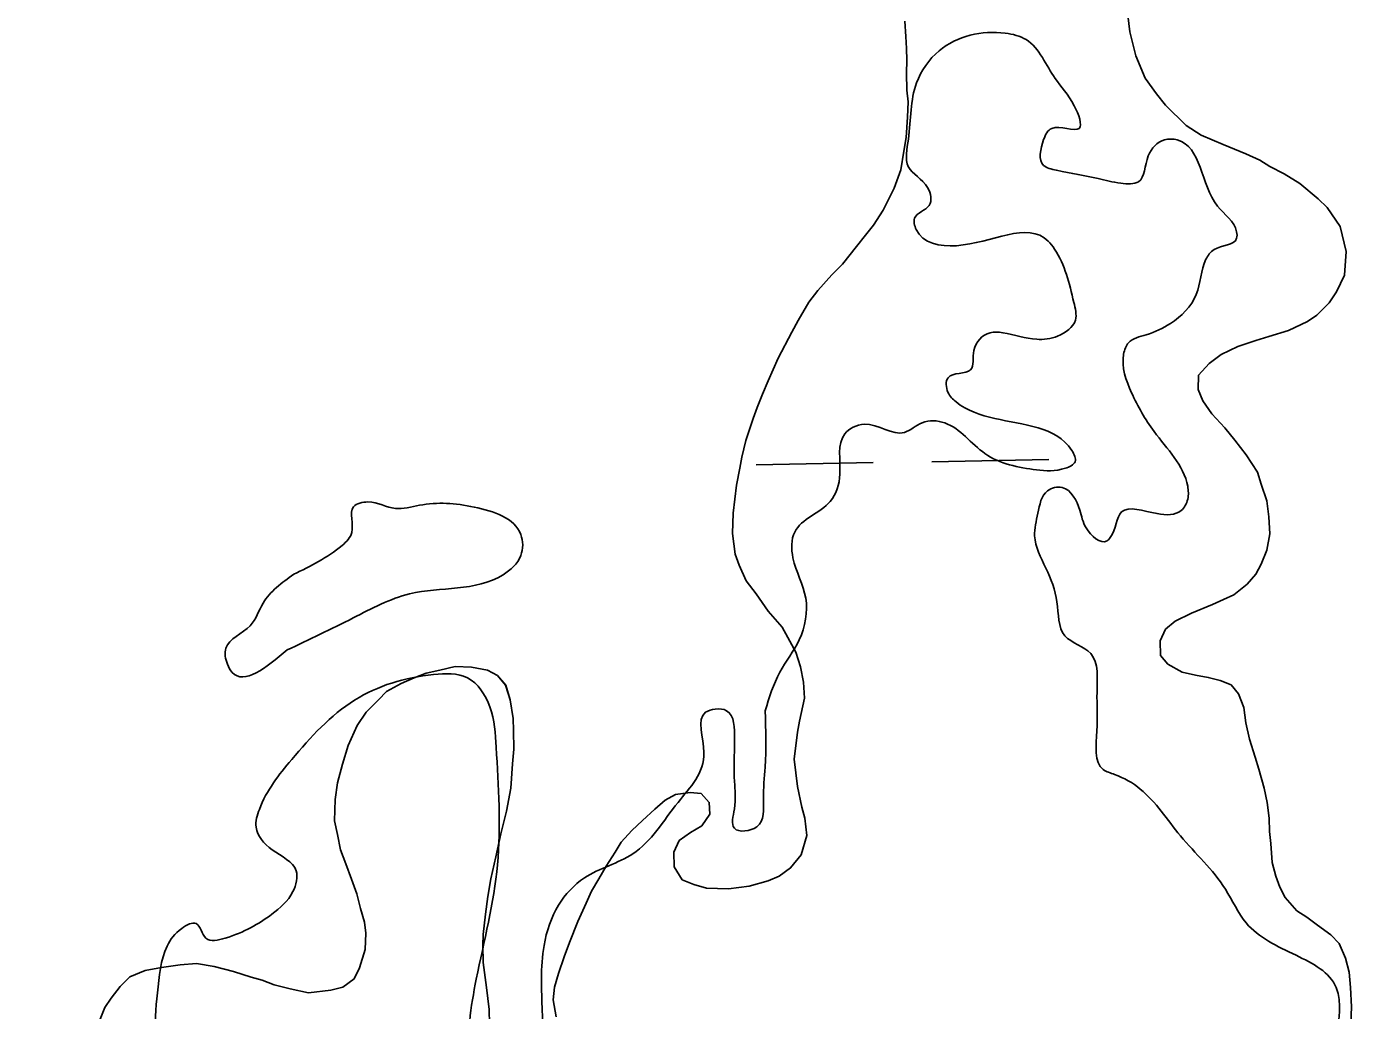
# Model space of a CAD drawing. Extents: x 3887375 to 3925618, y 296674 to 322633.
# Drawn here: x 3901242.6 to 3901604.9, y 317716 to 317985 of the extents above; entities that cross this region are included whole.
import ezdxf

# ---------------------------------------------------------------- set-up
doc = ezdxf.new("R2010")
doc.units = 0
for name, color, linetype in [('V-RIVR-EDGE', 7, 'Continuous'), ('V-TOPO-SHOR', 7, 'Continuous'), ('V-WETL-SWMP', 7, 'Continuous')]:
    doc.layers.add(name, color=color, linetype=linetype)

msp = doc.modelspace()

# ---------------------------------------------------------------- linework, layer by layer
at = {"layer": 'V-RIVR-EDGE'}
for points in [[(3901444.6, 317797.93), (3901448.59, 317808.48), (3901453.89, 317817.28), (3901455.68, 317828.72), (3901452.19, 317839.74), (3901452.65, 317846.78), (3901462.35, 317855.12), (3901465.01, 317862.6), (3901466.36, 317873.6), (3901471.65, 317876.23), (3901482.66, 317874), (3901487.51, 317876.63), (3901493.67, 317876.62), (3901504.66, 317868.23), (3901518.74, 317863.79), (3901526.66, 317864.21), (3901529.31, 317865.96), (3901528.44, 317869.05), (3901519.2, 317875.24), (3901496.77, 317882.34), (3901494.57, 317884.98), (3901494.58, 317888.95), (3901500.75, 317891.13), (3901501.64, 317896.41), (3901506.06, 317901.25), (3901509.58, 317901.24), (3901518.82, 317899.45), (3901524.55, 317900.32), (3901529.4, 317904.71), (3901528.98, 317909.56), (3901523.73, 317924.1), (3901521.97, 317926.3), (3901496.87, 317925.05), (3901485.87, 317929.48), (3901485.44, 317932.56), (3901489.41, 317936.07), (3901488.99, 317940.92), (3901483.72, 317946.65), (3901483.73, 317954.14), (3901485.97, 317969.54), (3901492.16, 317978.33), (3901510.22, 317983.13), (3901515.94, 317981.36), (3901523.84, 317970.77), (3901529.11, 317963.27), (3901530.41, 317957.11), (3901522.93, 317957.12), (3901520.72, 317954.05), (3901520.7, 317947), (3901524.22, 317945.67), (3901535.66, 317943.44)], [(3901535.66, 317943.44), (3901541.83, 317942.11), (3901546.67, 317942.53), (3901549.33, 317949.57), (3901553.74, 317953.97), (3901557.27, 317953.96), (3901568.23, 317935.88), (3901573.49, 317928.82), (3901573.49, 317927.06), (3901567.32, 317923.99), (3901565.11, 317921.35), (3901562.44, 317911.67), (3901555.38, 317903.77), (3901548.77, 317900.7), (3901543.92, 317898.51), (3901542.59, 317895.43), (3901544.77, 317884.86), (3901550.9, 317874.28), (3901560.11, 317859.28), (3901560.11, 317855.76), (3901558.34, 317852.68), (3901551.73, 317851.82), (3901542.04, 317852.28), (3901538.94, 317845.25), (3901538.06, 317844.37), (3901532.35, 317847.9), (3901530.6, 317852.75), (3901525.77, 317858.93), (3901521.8, 317858.06), (3901519.15, 317851.9), (3901518.25, 317845.74), (3901521.31, 317836.92), (3901524.37, 317827.67), (3901526.55, 317818.42), (3901533.58, 317813.56), (3901535.32, 317802.98), (3901535.29, 317792.42), (3901537.03, 317781.85), (3901540.1, 317780.52), (3901547.14, 317776.54), (3901558.12, 317763.74), (3901570.41, 317749.18), (3901576.11, 317739.92), (3901589.74, 317731.08), (3901600.72, 317722.25), (3901601.59, 317717.84), (3901600.69, 317709.04), (3901599.35, 317701.99), (3901600.21, 317693.19), (3901604.12, 317672.92), (3901602.79, 317668.08), (3901600.15, 317666.77), (3901572.86, 317670.36), (3901571.98, 317671.24), (3901571.55, 317676.97), (3901570.68, 317682.25), (3901566.73, 317684.9), (3901558.82, 317690.65), (3901550.45, 317692.43), (3901545.61, 317692.44), (3901542.52, 317688.93), (3901540.31, 317684.97), (3901536.78, 317684.1), (3901527.53, 317681.92), (3901513.45, 317685.04), (3901509.04, 317683.28), (3901508.15, 317679.76), (3901515.62, 317672.7), (3901520, 317663.88), (3901518.23, 317659.93), (3901513.37, 317653.33), (3901512.47, 317644.09), (3901507.15, 317630.45), (3901500.99, 317631.35), (3901486.49, 317642.39), (3901475.92, 317642.86), (3901460.51, 317642.46), (3901455.67, 317645.99), (3901446.89, 317654.38), (3901447.79, 317661.86), (3901450.43, 317663.18), (3901453.95, 317662.73), (3901465.38, 317653.01), (3901467.14, 317654.77), (3901463.66, 317672.39), (3901458.86, 317687.81), (3901455.34, 317687.82), (3901450.92, 317683.87), (3901442.12, 317686.09), (3901435.51, 317684.35), (3901429.36, 317688.77), (3901423.65, 317695.38), (3901414.85, 317697.61), (3901393.27, 317693.7), (3901386.23, 317695.04), (3901384.48, 317700.32), (3901383.63, 317715.74), (3901384.12, 317733.79), (3901388.11, 317744.79), (3901395.17, 317752.25), (3901408.4, 317758.83), (3901420.76, 317772.89), (3901427.84, 317786.52), (3901428.31, 317797.53), (3901430.95, 317798.4), (3901434.03, 317797.95), (3901436.22, 317790.02), (3901436.19, 317778.57), (3901436.17, 317771.09), (3901436.16, 317765.8), (3901442.32, 317766.23), (3901444.1, 317773.71), (3901444.56, 317782.51), (3901444.6, 317797.93)], [(3901315.68, 317835.23), (3901328.91, 317843.12), (3901331.56, 317846.64), (3901332.02, 317853.68), (3901335.98, 317854.99), (3901343.47, 317853.21), (3901350.07, 317854.08), (3901365.04, 317853.6), (3901377.79, 317846.08), (3901377.78, 317840.36), (3901372.92, 317835.09), (3901347.37, 317829.87), (3901331.94, 317823.3), (3901313.87, 317814.54)], [(3901313.87, 317814.54), (3901298.88, 317808.41), (3901297.57, 317810.62), (3901297.14, 317815.02), (3901303.76, 317821.17), (3901307.3, 317827.33), (3901315.68, 317835.23)], [(3901279.92, 317441.68), (3901280.88, 317470.3), (3901281.84, 317503.76), (3901280.97, 317509.93), (3901277.9, 317514.78), (3901269.99, 317517.88), (3901262.05, 317514.38), (3901253.69, 317515.28), (3901244.45, 317517.94), (3901243.13, 317520.59), (3901244.47, 317528.07), (3901246.25, 317536.43), (3901251.99, 317539.5), (3901264.75, 317537.27), (3901277.53, 317540.32), (3901286.35, 317546.46), (3901291.23, 317562.3), (3901292.14, 317572.42), (3901291.28, 317582.99), (3901284.7, 317590.93), (3901279.45, 317604.16), (3901277.72, 317617.81), (3901277.31, 317629.7), (3901276.89, 317637.63), (3901272.95, 317647.32), (3901271.65, 317655.25), (3901272.54, 317662.73), (3901276.08, 317666.69), (3901280.49, 317671.52), (3901278.79, 317695.3), (3901278.41, 317720.84), (3901281.09, 317733.6), (3901285.06, 317738.44), (3901289.03, 317739.75), (3901291.66, 317735.78), (3901296.94, 317735.77), (3901309.73, 317742.34), (3901315.47, 317748.49), (3901316.36, 317754.21), (3901309.77, 317759.95), (3901305.38, 317766.13), (3901306.28, 317770.97), (3901315.12, 317784.6), (3901332.33, 317800.84), (3901353.92, 317807.84), (3901363.17, 317806.93), (3901369.31, 317798.99), (3901371.04, 317787.98), (3901371.4, 317755.84), (3901365.6, 317724.59), (3901363.81, 317713.14), (3901364.22, 317701.26), (3901373.41, 317675.25), (3901373.82, 317662.92), (3901372.89, 317643.11), (3901368.43, 317621.99), (3901363.99, 317604.39), (3901366.08, 317561.67)]]:
    msp.add_spline(points, degree=3, dxfattribs=at)
at = {"layer": 'V-TOPO-SHOR'}
for points in [[(3901482.52, 317950.87), (3901483.11, 317954.57), (3901483.52, 317960.14), (3901483.66, 317964.32), (3901483.3, 317967.58), (3901483.21, 317972.24), (3901483.33, 317975.72), (3901483.2, 317978.98), (3901483.07, 317982.24), (3901482.75, 317986.44)], [(3901387.42, 317714.25), (3901386.64, 317718.93), (3901386.99, 317722.41), (3901388.04, 317726.09), (3901389.58, 317730.69), (3901391.11, 317734.59), (3901393.38, 317740.33), (3901395.64, 317745.37), (3901397.14, 317748.58), (3901399.11, 317752), (3901401.08, 317755.43), (3901403.53, 317759.3), (3901405.25, 317762.03), (3901408.14, 317765.2), (3901411.02, 317767.89), (3901414.38, 317771.04), (3901417.24, 317773.5), (3901420.08, 317775.04), (3901424.06, 317775.61), (3901427.07, 317775.28), (3901429.31, 317772.88), (3901429.44, 317769.62), (3901427.25, 317766.44), (3901424.17, 317764.67), (3901421.07, 317762.45), (3901419.57, 317759.24), (3901419.68, 317755.29), (3901421.89, 317751.73), (3901425.1, 317750.46), (3901428.55, 317749.42), (3901434.59, 317749.22), (3901440.2, 317749.97), (3901445.36, 317751.43), (3901448.42, 317752.73), (3901451.52, 317754.95), (3901454.43, 317758.58), (3901455.99, 317763.87), (3901455.45, 317768.54), (3901454.61, 317771.59), (3901453.4, 317777.21), (3901452.48, 317784.68), (3901453.42, 317792.09), (3901453.98, 317795.09), (3901455.35, 317801.33), (3901455.03, 317805.76), (3901454.23, 317809.97), (3901452.97, 317813.96), (3901450.77, 317817.98), (3901449.24, 317820.82), (3901445.43, 317825.13), (3901442.09, 317829.89), (3901439.42, 317833.47), (3901437.46, 317837.71), (3901436.4, 317840.77), (3901435.65, 317846.37), (3901435.83, 317851.95), (3901436.78, 317859.59), (3901437.63, 317864.21), (3901438.19, 317867.22), (3901439.27, 317871.83), (3901440.29, 317874.82), (3901441.32, 317877.81), (3901442.35, 317880.8), (3901443.86, 317884.47), (3901445.38, 317888.14), (3901448.14, 317894.33), (3901451.85, 317901.41), (3901453.59, 317904.61), (3901456.54, 317909.63), (3901458.97, 317912.81), (3901462.83, 317917.1), (3901465.71, 317920.03), (3901469.58, 317924.79), (3901472.01, 317927.96), (3901474.19, 317930.68), (3901476.88, 317934.78), (3901479.87, 317940.73), (3901481.66, 317945.78), (3901482.52, 317950.87)], [(3901262.54, 317713.19), (3901264.05, 317716.86), (3901265.76, 317719.36), (3901268.19, 317722.54), (3901270.83, 317725.24), (3901275.07, 317726.97), (3901279.52, 317727.75), (3901284.66, 317728.52), (3901289.08, 317728.84), (3901293.94, 317727.98), (3901299.24, 317726.65), (3901304.08, 317725.1), (3901307.07, 317724.3), (3901310.29, 317723.03), (3901314.67, 317721.96), (3901319.75, 317720.87), (3901325.81, 317721.6), (3901329.1, 317722.42), (3901332.19, 317724.65), (3901333.68, 317727.62), (3901335.24, 317732.69), (3901335.39, 317737.1), (3901335.02, 317740.13), (3901333.98, 317743.89), (3901332.95, 317747.87), (3901331.45, 317751.87), (3901329.96, 317756.11), (3901328.45, 317759.88), (3901327.66, 317764.09), (3901326.85, 317767.83), (3901327.04, 317773.64), (3901327.66, 317778.27), (3901328.98, 317783.34), (3901330.54, 317788.41), (3901333.05, 317793.9), (3901335.49, 317797.54), (3901338.85, 317800.92), (3901341.02, 317803.18), (3901345.04, 317805.37), (3901348.58, 317806.89), (3901351.88, 317808.17), (3901355.62, 317808.98), (3901359.84, 317810.01), (3901364.25, 317809.86)], [(3901364.25, 317809.86), (3901368.64, 317809.02), (3901371.39, 317807.54), (3901373.63, 317804.91), (3901374.89, 317800.92), (3901375.65, 317795.78), (3901375.78, 317792.52), (3901375.85, 317787.4), (3901375.49, 317783.46), (3901375.04, 317776.73), (3901373.9, 317770.49), (3901372.31, 317764.27), (3901370.94, 317758.03), (3901369.58, 317752.03), (3901368.73, 317747.18), (3901368.11, 317742.31), (3901367.46, 317736.76), (3901367.36, 317733.73), (3901367.44, 317729.08), (3901368.39, 317722.31), (3901369.12, 317716.24), (3901369.22, 317712.29)]]:
    msp.add_lwpolyline(points, dxfattribs=at)
at = {"layer": 'V-WETL-SWMP'}
for p, q in [((3901490.12, 317866.01), (3901522.12, 317866.56)), ((3901442.13, 317865.19), (3901474.12, 317865.74))]:
    msp.add_line(p, q, dxfattribs=at)
for points in [[(3901543.53, 317989.58), (3901544.26, 317983.51), (3901545.91, 317976.95), (3901548.5, 317970.82), (3901551.62, 317966.53), (3901554.07, 317963.43), (3901559.71, 317957.9), (3901563.8, 317955.21), (3901569.77, 317952.69), (3901575.96, 317950.16), (3901579.86, 317948.41), (3901582.59, 317946.69), (3901586.48, 317944.71), (3901590.81, 317942.01), (3901595.79, 317937.89), (3901598.27, 317935.49), (3901601.82, 317930.26), (3901603.46, 317923.46), (3901603.02, 317916.97), (3901600.77, 317912.39), (3901598.82, 317909.43), (3901595.45, 317906.05), (3901592.84, 317904.28), (3901587.65, 317901.89), (3901582.25, 317900.21), (3901578.72, 317899.16), (3901573.79, 317897.46), (3901569.3, 317895.28), (3901565.96, 317892.83), (3901563.07, 317889.67), (3901562.94, 317885.72), (3901564.24, 317882.65), (3901566.68, 317879.09), (3901570.27, 317875.25), (3901572.96, 317871.91), (3901576.08, 317867.85), (3901579.18, 317863.1), (3901580.24, 317859.82), (3901581.72, 317855.35)], [(3901482.52, 317950.87), (3901483.11, 317954.57), (3901483.52, 317960.14), (3901483.66, 317964.32), (3901483.3, 317967.59), (3901483.21, 317972.24), (3901483.33, 317975.72), (3901483.2, 317978.98), (3901483.07, 317982.24), (3901482.75, 317986.43)], [(3901387.42, 317714.25), (3901386.64, 317718.93), (3901386.99, 317722.41), (3901388.04, 317726.09), (3901389.58, 317730.69), (3901391.1, 317734.59), (3901393.38, 317740.33), (3901395.64, 317745.37), (3901397.14, 317748.58), (3901399.11, 317752), (3901401.08, 317755.43), (3901403.53, 317759.3), (3901405.25, 317762.03), (3901408.14, 317765.2), (3901411.02, 317767.89), (3901414.38, 317771.04), (3901417.25, 317773.5), (3901420.08, 317775.04), (3901424.06, 317775.61), (3901427.07, 317775.28), (3901429.31, 317772.88), (3901429.44, 317769.62), (3901427.25, 317766.43), (3901424.17, 317764.67), (3901421.07, 317762.45), (3901419.57, 317759.24), (3901419.68, 317755.29), (3901421.89, 317751.73), (3901425.1, 317750.46), (3901428.55, 317749.42), (3901434.59, 317749.22), (3901440.2, 317749.97), (3901445.36, 317751.43), (3901448.42, 317752.73), (3901451.52, 317754.95), (3901454.43, 317758.58), (3901455.99, 317763.87), (3901455.45, 317768.54), (3901454.62, 317771.59), (3901453.4, 317777.21), (3901452.48, 317784.68), (3901453.42, 317792.09), (3901453.98, 317795.09), (3901455.35, 317801.33), (3901455.03, 317805.76), (3901454.23, 317809.97), (3901452.97, 317813.96), (3901450.77, 317817.98), (3901449.24, 317820.82), (3901445.43, 317825.13), (3901442.09, 317829.89), (3901439.42, 317833.46), (3901437.46, 317837.71), (3901436.4, 317840.77), (3901435.65, 317846.37), (3901435.83, 317851.95), (3901436.78, 317859.59), (3901437.63, 317864.21), (3901438.19, 317867.22), (3901439.27, 317871.83), (3901440.29, 317874.82), (3901441.32, 317877.81), (3901442.35, 317880.8), (3901443.86, 317884.47), (3901445.38, 317888.14), (3901448.14, 317894.33), (3901451.85, 317901.41), (3901453.58, 317904.61), (3901456.54, 317909.63), (3901458.97, 317912.81), (3901462.83, 317917.1), (3901465.71, 317920.03), (3901469.58, 317924.79), (3901472.01, 317927.96), (3901474.19, 317930.68), (3901476.88, 317934.78), (3901479.87, 317940.73), (3901481.66, 317945.78), (3901482.52, 317950.87)], [(3901581.72, 317855.35), (3901582.27, 317850.91), (3901582.59, 317846.25), (3901581.75, 317841.86), (3901580.23, 317837.96), (3901578.74, 317835.22), (3901576.33, 317832.51), (3901572.75, 317829.6), (3901569.91, 317828.3), (3901566.85, 317827), (3901561.19, 317824.63), (3901556.7, 317822.45), (3901554.07, 317820.21), (3901552.58, 317817), (3901552.68, 317813.05), (3901554.69, 317810.66), (3901558.57, 317808.44), (3901562.27, 317807.62), (3901565.74, 317807.04), (3901568.96, 317806.24), (3901571.95, 317804.98), (3901573.96, 317802.59), (3901575.47, 317798.82), (3901576.03, 317794.62), (3901577.05, 317790.17), (3901578.51, 317785.24), (3901579.57, 317781.95), (3901581.03, 317776.79), (3901581.83, 317772.81), (3901582.39, 317768.61), (3901582.5, 317764.88), (3901582.86, 317761.62), (3901583.16, 317756.49), (3901584.2, 317752.74), (3901585.26, 317749.68), (3901586.8, 317746.84), (3901589.94, 317743.25), (3901592.67, 317741.54), (3901595.62, 317739.35), (3901599.26, 317736.67), (3901601.5, 317734.27), (3901603.23, 317730.27), (3901604.27, 317726.51), (3901604.6, 317722.32), (3901604.89, 317716.96), (3901604.75, 317712.55)], [(3901262.54, 317713.19), (3901264.05, 317716.86), (3901265.76, 317719.36), (3901268.19, 317722.54), (3901270.83, 317725.24), (3901275.07, 317726.97), (3901279.52, 317727.75), (3901284.66, 317728.52), (3901289.08, 317728.84), (3901293.94, 317727.98), (3901299.24, 317726.65), (3901304.08, 317725.1), (3901307.07, 317724.3), (3901310.29, 317723.03), (3901314.67, 317721.96), (3901319.75, 317720.87), (3901325.82, 317721.6), (3901329.1, 317722.42), (3901332.19, 317724.65), (3901333.68, 317727.62), (3901335.24, 317732.69), (3901335.39, 317737.1), (3901335.02, 317740.13), (3901333.98, 317743.89), (3901332.95, 317747.87), (3901331.45, 317751.87), (3901329.96, 317756.11), (3901328.45, 317759.88), (3901327.66, 317764.09), (3901326.85, 317767.83), (3901327.04, 317773.64), (3901327.66, 317778.27), (3901328.98, 317783.34), (3901330.54, 317788.41), (3901333.05, 317793.9), (3901335.49, 317797.54), (3901338.85, 317800.92), (3901341.02, 317803.18), (3901345.04, 317805.37), (3901348.58, 317806.89), (3901351.88, 317808.17), (3901355.62, 317808.98), (3901359.84, 317810.01), (3901364.25, 317809.86), (3901368.64, 317809.02), (3901371.39, 317807.54), (3901373.62, 317804.91), (3901374.89, 317800.92), (3901375.65, 317795.78), (3901375.78, 317792.52), (3901375.85, 317787.4), (3901375.49, 317783.46), (3901375.04, 317776.73), (3901373.9, 317770.49), (3901372.31, 317764.27), (3901370.94, 317758.03), (3901369.58, 317752.03), (3901368.73, 317747.18), (3901368.11, 317742.32), (3901367.46, 317736.76), (3901367.36, 317733.74), (3901367.44, 317729.08), (3901368.39, 317722.31), (3901369.12, 317716.24), (3901369.22, 317712.29)]]:
    msp.add_lwpolyline(points, dxfattribs=at)

doc.saveas('drawing.dxf')
